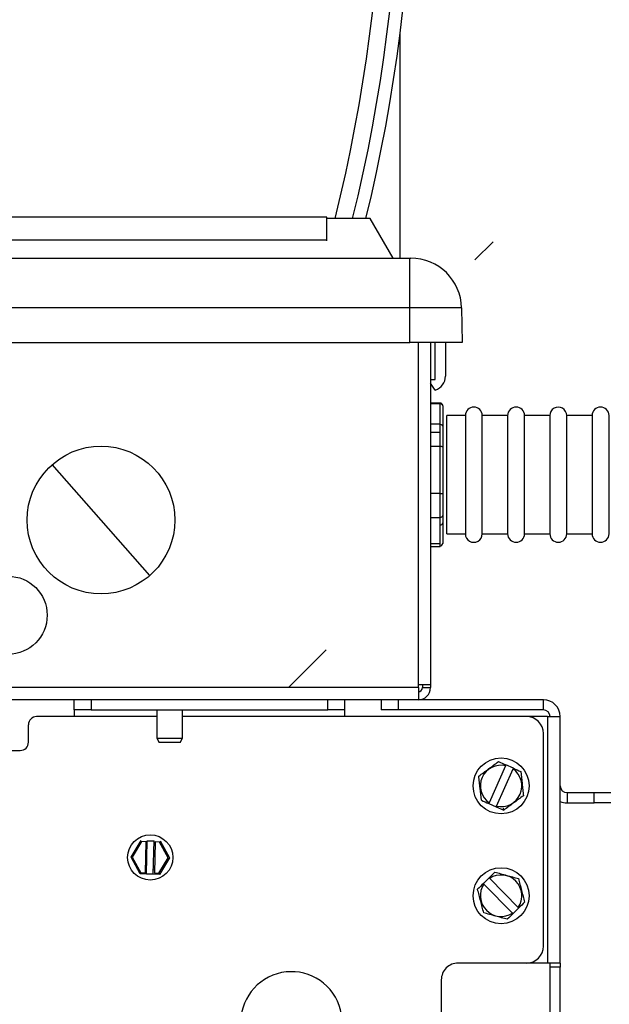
# Model space of a CAD drawing. Header units: inches. Extents: x 170 to 284, y 215 to 248.
# Tile 330 of 656: x 186.768 to 186.916, y 244.038 to 244.285. Entities that reach past the tile are written whole.
import ezdxf

# ---------------------------------------------------------------- set-up
doc = ezdxf.new("R2010")
doc.units = ezdxf.units.IN
doc.header["$LTSCALE"] = 0.25
doc.header["$MEASUREMENT"] = 0
doc.layers.add('ANNOTATIONS', color=1, linetype='Continuous')
doc.layers.add('LH BENCH MOUNT', color=7, linetype='Continuous')
doc.styles.add('ARIAL', font='arial.ttf', dxfattribs={"height": 0.09375})
doc.dimstyles.new('STANDARD$0', dxfattribs={"dimtxt": 0.09375, "dimasz": 0.09375, "dimexe": 0.03125, "dimexo": 0.046875, "dimgap": 0.09, "dimtad": 0, "dimtih": 1, "dimtoh": 1, "dimdec": 4, "dimzin": 0, "dimdsep": 46, "dimtxsty": 'ARIAL', "dimcen": 0.09, "dimadec": 0, "dimazin": 0, "dimtfac": 1, "dimtdec": 4, "dimtofl": 0, "dimtmove": 0, "dimatfit": 1, "dimfxl": 1, "dimtolj": 1, "dimtzin": 0, "dimarcsym": 0})

# ---------------------------------------------------------------- blocks, each defined once
blk = doc.blocks.new('*D18')
at = {"layer": 'ANNOTATIONS', "color": 0, "lineweight": -2, "transparency": 16777216}
for p, q in [((185.9644948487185, 245.1675370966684), (185.9644948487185, 245.9014140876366)), ((187.3643717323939, 244.0675010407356), (187.3643717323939, 245.9014140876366)), ((186.0582448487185, 245.8701640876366), (186.3541591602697, 245.8701640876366)), ((187.2706217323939, 245.8701640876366), (186.9747074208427, 245.8701640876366))]:
    blk.add_line(p, q, dxfattribs=at)
at = {"layer": 'ANNOTATIONS', "color": 0, "transparency": 16777216}
for points in [[(186.0582448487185, 245.8857890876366), (186.0582448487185, 245.8545390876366), (185.9644948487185, 245.8701640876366)], [(187.2706217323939, 245.8857890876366), (187.2706217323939, 245.8545390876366), (187.3643717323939, 245.8701640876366)]]:
    blk.add_solid(points, dxfattribs=at)
at = {"layer": 'defpoints', "color": 0, "transparency": 16777216}
for p in [(187.3643717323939, 245.8701640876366), (185.9644948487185, 245.1206620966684), (187.3643717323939, 244.0206260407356)]:
    blk.add_point(p, dxfattribs=at)
at = {"layer": 'ANNOTATIONS', "color": 0, "transparency": 16777216, "insert": (186.6644332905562, 245.8701640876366), "char_height": 0.09375, "attachment_point": 5, "style": 'ARIAL'}
blk.add_mtext('\\A1;DIM "A"', dxfattribs=at)
blk = doc.blocks.new('*D21')
at = {"layer": 'ANNOTATIONS', "color": 0, "lineweight": -2, "transparency": 16777216}
for p, q in [((186.9101974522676, 244.747824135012), (188.244724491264, 244.747824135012)), ((188.213474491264, 244.654074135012), (188.213474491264, 242.3921205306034)), ((188.213474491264, 239.695306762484), (188.213474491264, 241.9572603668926)), ((187.7483049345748, 239.601556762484), (188.244724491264, 239.601556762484))]:
    blk.add_line(p, q, dxfattribs=at)
at = {"layer": 'ANNOTATIONS', "color": 0, "transparency": 16777216}
for points in [[(188.197849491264, 244.654074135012), (188.229099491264, 244.654074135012), (188.213474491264, 244.747824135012)], [(188.197849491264, 239.695306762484), (188.229099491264, 239.695306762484), (188.213474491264, 239.601556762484)]]:
    blk.add_solid(points, dxfattribs=at)
at = {"layer": 'defpoints', "color": 0, "transparency": 16777216}
for p in [(186.8633224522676, 244.747824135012), (187.7014299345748, 239.601556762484), (188.213474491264, 239.601556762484)]:
    blk.add_point(p, dxfattribs=at)
at = {"layer": 'ANNOTATIONS', "color": 0, "transparency": 16777216, "insert": (188.2134744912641, 242.1746904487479), "char_height": 0.09375, "attachment_point": 5, "style": 'ARIAL'}
blk.add_mtext('\\A1;TOTAL\\PHEIGHT', dxfattribs=at)

msp = doc.modelspace()

# ---------------------------------------------------------------- hatches: boundary and pattern name
at = {"layer": 'LH BENCH MOUNT'}
h = msp.add_hatch(dxfattribs=at)
h.set_pattern_fill('ANSI31', color=256, scale=0.34241245, angle=2.8e-322, style=0)
h.set_pattern_definition([(45, (176.1263761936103, 238.0091787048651), (-0.03026527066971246, 0.03026527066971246), [])])
edge = h.paths.add_edge_path(flags=0)
edge.add_arc((186.41301658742, 243.9014011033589), 0.021400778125, 89.9999999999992, 390.52248781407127, ccw=False)
edge.add_line((186.41301658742, 243.9228018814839), (186.485779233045, 243.9228018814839))
edge.add_arc((186.485779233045, 244.3336968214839), 0.4108949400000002, 270, 450.0000000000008)
edge.add_line((186.485779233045, 244.7445917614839), (186.00212164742, 244.7445917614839))
edge.add_arc((186.00212164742, 244.7488719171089), 0.004280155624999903, 180.0000000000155, 269.9999999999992, ccw=False)
edge.add_line((185.997841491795, 244.7488719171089), (185.997841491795, 244.7916734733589))
edge.add_arc((186.00212164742, 244.7916734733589), 0.004280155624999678, 360, 540, ccw=False)
edge.add_line((186.006401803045, 244.7916734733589), (186.006401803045, 244.7488719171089))
edge.add_line((186.006401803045, 244.7488719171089), (186.003169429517, 244.7488719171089))
edge.add_line((186.003169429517, 244.7488719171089), (186.003169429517, 244.7916734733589))
edge.add_arc((186.00212164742, 244.7916734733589), 0.001047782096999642, 360, 540.0000000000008)
edge.add_line((186.001073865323, 244.7916734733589), (186.001073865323, 244.7488719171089))
edge.add_arc((186.00212164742, 244.7488719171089), 0.001047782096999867, 180, 270)
edge.add_line((186.00212164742, 244.7478241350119), (186.485779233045, 244.7478241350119))
edge.add_arc((186.485779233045, 244.3336968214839), 0.4141273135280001, 269.9999999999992, 450, ccw=False)
edge.add_line((186.485779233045, 243.9195695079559), (186.41301658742, 243.9195695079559))
edge.add_arc((186.41301658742, 243.9014011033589), 0.018168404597, 450.0000000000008, 750.5224878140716)
edge.add_arc((186.4277648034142, 243.9100962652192), 0.001047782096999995, 390.5224878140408, 495.0000000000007)
edge.add_line((186.4270239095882, 243.9108371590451), (186.4183287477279, 243.9021419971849))
edge.add_line((186.4183287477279, 243.9021419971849), (186.4160431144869, 243.9044276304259))
edge.add_line((186.4160431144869, 243.9044276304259), (186.4247382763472, 243.9131227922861))
edge.add_arc((186.4277648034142, 243.9100962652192), 0.004280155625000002, 390.522487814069, 495.0000000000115, ccw=False)

# ---------------------------------------------------------------- linework, layer by layer
for p, q in [((186.8633224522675, 244.22554726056), (186.8633224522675, 244.2820559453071)), ((186.8449646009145, 244.2357875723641), (186.7517155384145, 244.2357875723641)), ((186.8449646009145, 244.2300998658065), (186.8449646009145, 244.2357875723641)), ((186.8558244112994, 244.2354626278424), (186.8449646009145, 244.2354626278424)), ((186.8615490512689, 244.22554726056), (186.8558244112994, 244.2354626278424)), ((186.7517155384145, 244.2300998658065), (186.8449646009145, 244.2300998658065)), ((186.8449646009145, 244.229918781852), (186.8449646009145, 244.2300998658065)), ((186.6559176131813, 244.22554726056), (186.8657876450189, 244.22554726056)), ((186.8657876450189, 244.2130534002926), (186.8657876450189, 244.22554726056)), ((186.8657876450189, 244.22554726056), (186.8660076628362, 244.22554726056)), ((186.8657876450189, 244.2130534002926), (186.6581339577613, 244.2130534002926)), ((186.8657876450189, 244.2043542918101), (186.8657876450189, 244.2130534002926)), ((186.8787215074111, 244.2130534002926), (186.8657876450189, 244.2130534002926)), ((186.8787215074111, 244.2130534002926), (186.8788733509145, 244.2043542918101)), ((186.658159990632, 244.2043542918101), (186.8657876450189, 244.2043542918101)), ((186.8788733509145, 244.2043542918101), (186.8657876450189, 244.2043542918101)), ((186.8679069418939, 244.1177926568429), (186.8679069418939, 244.2043542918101)), ((186.8709519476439, 244.2043542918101), (186.8709519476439, 244.1184708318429)), ((186.872138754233, 244.1951046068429), (186.872138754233, 244.2043542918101)), ((186.8746819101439, 244.2043542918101), (186.8746819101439, 244.1959546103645)), ((186.8709519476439, 244.1951046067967), (186.872138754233, 244.1951046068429)), ((186.8721515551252, 244.1924228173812), (186.8709519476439, 244.1941360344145)), ((186.8733255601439, 244.1891773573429), (186.8709519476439, 244.1891773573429)), ((186.8709519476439, 244.1890613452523), (186.8733255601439, 244.1890613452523)), ((186.8733255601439, 244.1890613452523), (186.8733255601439, 244.1891773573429)), ((186.8733255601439, 244.1838571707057), (186.8733255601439, 244.1890613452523)), ((186.8740037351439, 244.1884991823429), (186.8740037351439, 244.188479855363)), ((186.8740037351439, 244.1884001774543), (186.8740037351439, 244.1832980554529)), ((186.8733255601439, 244.1838571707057), (186.8709519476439, 244.1838571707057)), ((186.8733255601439, 244.1783679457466), (186.8733255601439, 244.1838571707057)), ((186.8796834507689, 244.1860407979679), (186.8750209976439, 244.1860407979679)), ((186.8750209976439, 244.1699127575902), (186.8750209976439, 244.1860407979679)), ((186.8796834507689, 244.1860407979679), (186.8796834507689, 244.1563706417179)), ((186.8902799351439, 244.1860407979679), (186.8839220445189, 244.1860407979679)), ((186.8839220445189, 244.1699127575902), (186.8839220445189, 244.1860407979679)), ((186.8902799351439, 244.1860407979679), (186.8902799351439, 244.1563706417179)), ((186.9008764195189, 244.1860407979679), (186.8945185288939, 244.1860407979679)), ((186.8945185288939, 244.1699127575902), (186.8945185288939, 244.1860407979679)), ((186.9008764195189, 244.1860407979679), (186.9008764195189, 244.1563706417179)), ((186.9114729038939, 244.1860407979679), (186.9051150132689, 244.1860407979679)), ((186.9051150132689, 244.1699127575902), (186.9051150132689, 244.1860407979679)), ((186.9114729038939, 244.1860407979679), (186.9114729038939, 244.1563706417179)), ((186.9157114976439, 244.1699127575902), (186.9157114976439, 244.1860407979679)), ((186.8709519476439, 244.1818991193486), (186.8733255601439, 244.1818991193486)), ((186.8740037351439, 244.1832980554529), (186.8740037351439, 244.1782026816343)), ((186.8709519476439, 244.1783679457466), (186.8733255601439, 244.1783679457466)), ((186.8733255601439, 244.1664774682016), (186.8733255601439, 244.1783679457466)), ((186.8740037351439, 244.1782026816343), (186.8740037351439, 244.1665453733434)), ((186.7882993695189, 244.1598395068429), (186.7760511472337, 244.1737457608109)), ((186.8750209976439, 244.1563706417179), (186.8750209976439, 244.1699127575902)), ((186.8839220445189, 244.1563706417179), (186.8839220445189, 244.1699127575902)), ((186.8945185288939, 244.1563706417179), (186.8945185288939, 244.1699127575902)), ((186.9051150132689, 244.1563706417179), (186.9051150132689, 244.1699127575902)), ((186.9157114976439, 244.1563706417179), (186.9157114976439, 244.1699127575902)), ((186.8733255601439, 244.1664774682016), (186.8709519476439, 244.1664774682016)), ((186.8733255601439, 244.1605123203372), (186.8733255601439, 244.1664774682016)), ((186.8740037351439, 244.1665453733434), (186.8740037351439, 244.1610082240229)), ((186.8005475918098, 244.14593325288), (186.7882993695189, 244.1598395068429)), ((186.8709519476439, 244.1605123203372), (186.8733255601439, 244.1605123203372)), ((186.8733255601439, 244.1538260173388), (186.8733255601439, 244.1605123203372)), ((186.8740037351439, 244.1610082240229), (186.8740037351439, 244.1544530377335)), ((186.8740037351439, 244.1544530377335), (186.8740037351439, 244.1539122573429)), ((186.8750209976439, 244.1563706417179), (186.8796834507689, 244.1563706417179)), ((186.8839220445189, 244.1563706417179), (186.8902799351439, 244.1563706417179)), ((186.8945185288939, 244.1563706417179), (186.9008764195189, 244.1563706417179)), ((186.9051150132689, 244.1563706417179), (186.9114729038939, 244.1563706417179)), ((186.8733255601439, 244.1538260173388), (186.8709519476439, 244.1538260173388)), ((186.8709519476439, 244.1532340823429), (186.8733255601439, 244.1532340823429)), ((186.8733255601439, 244.1532340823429), (186.8733255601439, 244.1538260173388)), ((186.8679069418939, 244.1177926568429), (186.6952038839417, 244.1177926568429)), ((186.8709519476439, 244.1184708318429), (186.8679069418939, 244.1184708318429)), ((186.8679069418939, 244.1177926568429), (186.8679069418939, 244.1147476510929)), ((186.8689242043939, 244.1184708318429), (186.8689242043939, 244.1177926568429)), ((186.8689242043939, 244.1177926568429), (186.8709519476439, 244.1177926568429)), ((186.8709519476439, 244.1184708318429), (186.8709519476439, 244.1177926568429)), ((186.8679069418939, 244.1147476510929), (186.6955227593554, 244.1147476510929)), ((186.7815820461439, 244.1122044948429), (186.7815820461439, 244.1147476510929)), ((186.7858206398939, 244.1147476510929), (186.7858206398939, 244.1122044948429)), ((186.8451609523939, 244.1122044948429), (186.8451609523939, 244.1147476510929)), ((186.8493995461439, 244.1147476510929), (186.8493995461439, 244.1122044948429)), ((186.8585549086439, 244.1147476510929), (186.8585549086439, 244.1122044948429)), ((186.8627935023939, 244.1147476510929), (186.8627935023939, 244.1122044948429)), ((186.8992454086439, 244.1147476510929), (186.8679069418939, 244.1147476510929)), ((186.8992454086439, 244.1122044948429), (186.8992454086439, 244.1147476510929)), ((186.7858206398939, 244.1122044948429), (186.7815820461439, 244.1122044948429)), ((186.7815820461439, 244.1122044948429), (186.7815820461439, 244.1105090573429)), ((186.7858206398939, 244.1122044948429), (186.8451609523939, 244.1122044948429)), ((186.8023342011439, 244.1122044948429), (186.8023342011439, 244.1050768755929)), ((186.8087768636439, 244.1050768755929), (186.8087768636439, 244.1122044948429)), ((186.8493995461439, 244.1122044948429), (186.8451609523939, 244.1122044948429)), ((186.8493995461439, 244.1122044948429), (186.8493995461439, 244.1105090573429)), ((186.8627935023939, 244.1122044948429), (186.8585549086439, 244.1122044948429)), ((186.8992454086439, 244.1122044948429), (186.8627935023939, 244.1122044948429)), ((186.7815820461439, 244.1105090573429), (186.7721215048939, 244.1105090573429)), ((186.8023342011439, 244.1105090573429), (186.7815820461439, 244.1105090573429)), ((186.8493995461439, 244.1105090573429), (186.8087768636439, 244.1105090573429)), ((186.8950068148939, 244.1105090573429), (186.8493995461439, 244.1105090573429)), ((186.9002626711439, 244.1105090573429), (186.8950068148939, 244.1105090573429)), ((186.9002626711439, 244.1105090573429), (186.9002626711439, 244.0486934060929)), ((186.9002626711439, 244.1105090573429), (186.9034840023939, 244.1105090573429)), ((186.9034840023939, 244.0486934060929), (186.9034840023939, 244.1105090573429)), ((186.7700869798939, 244.1040663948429), (186.7700869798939, 244.1084745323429)), ((186.8023342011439, 244.1050768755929), (186.8029215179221, 244.1040596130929)), ((186.8023342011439, 244.1050768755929), (186.8055555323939, 244.1050768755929)), ((186.8055555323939, 244.1050768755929), (186.8087768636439, 244.1050768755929)), ((186.8081895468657, 244.1040596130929), (186.8087768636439, 244.1050768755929)), ((186.8992454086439, 244.0529319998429), (186.8992454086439, 244.1062704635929)), ((186.8055555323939, 244.1040596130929), (186.8029215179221, 244.1040596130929)), ((186.8081895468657, 244.1040596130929), (186.8055555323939, 244.1040596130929)), ((186.7551671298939, 244.1020318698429), (186.7680524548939, 244.1020318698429)), ((186.8897830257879, 244.0982080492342), (186.8856542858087, 244.088876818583)), ((186.8875148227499, 244.0880535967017), (186.8916435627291, 244.0973848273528)), ((186.8917229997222, 244.0975643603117), (186.889862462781, 244.098387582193)), ((186.8916435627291, 244.0973848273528), (186.8917229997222, 244.0975643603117)), ((186.9051794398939, 244.0914353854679), (186.9119611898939, 244.0914353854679)), ((186.9051794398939, 244.0914353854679), (186.9051794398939, 244.0888922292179)), ((186.9119611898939, 244.0888922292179), (186.9119611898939, 244.0914353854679)), ((186.9119611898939, 244.0914353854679), (186.9161997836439, 244.0914353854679)), ((186.8855748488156, 244.0886972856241), (186.8874353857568, 244.0878740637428)), ((186.8874353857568, 244.0878740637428), (186.8875148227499, 244.0880535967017)), ((186.8874353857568, 244.0878740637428), (186.8893024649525, 244.0870479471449)), ((186.8891945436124, 244.0875738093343), (186.8891377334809, 244.0871208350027)), ((186.9051794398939, 244.0888922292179), (186.9119611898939, 244.0888922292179)), ((186.9161997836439, 244.0888922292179), (186.9119611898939, 244.0888922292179)), ((186.795826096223, 244.0752833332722), (186.7983343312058, 244.0794175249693)), ((186.7984850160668, 244.0791429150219), (186.7961392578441, 244.0752765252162)), ((186.7996354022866, 244.0791179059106), (186.7984850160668, 244.0791429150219)), ((186.7994651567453, 244.0712868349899), (186.7996354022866, 244.0791179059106)), ((186.7998890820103, 244.0783058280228), (186.7996160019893, 244.0782255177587)), ((186.7997304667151, 244.0710097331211), (186.7999125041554, 244.0793832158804)), ((186.7999125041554, 244.0793832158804), (186.8015905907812, 244.079346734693)), ((186.801408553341, 244.0709732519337), (186.8015905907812, 244.079346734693)), ((186.8018365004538, 244.0781772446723), (186.8015671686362, 244.0782693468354)), ((186.8018559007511, 244.0790696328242), (186.8016856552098, 244.0712385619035)), ((186.8030062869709, 244.0790446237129), (186.8018559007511, 244.0790696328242)), ((186.8051817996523, 244.075079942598), (186.8030062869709, 244.0790446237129)), ((186.8031687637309, 244.0793124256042), (186.8054949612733, 244.075073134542)), ((186.7981522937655, 244.07104404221), (186.795826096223, 244.0752833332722)), ((186.7961392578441, 244.0752765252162), (186.7983147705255, 244.0713118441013)), ((186.8028360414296, 244.0712135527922), (186.8051817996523, 244.075079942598)), ((186.8054949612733, 244.075073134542), (186.8029867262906, 244.0709389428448)), ((186.7997304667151, 244.0710097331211), (186.7981522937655, 244.07104404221)), ((186.7983147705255, 244.0713118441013), (186.7994651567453, 244.0712868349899)), ((186.7994845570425, 244.0721792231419), (186.7997538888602, 244.0720871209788)), ((186.801408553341, 244.0709732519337), (186.7997304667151, 244.0710097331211)), ((186.8029867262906, 244.0709389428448), (186.801408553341, 244.0709732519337)), ((186.801431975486, 244.0720506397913), (186.8017050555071, 244.0721309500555)), ((186.8016856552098, 244.0712385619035), (186.8028360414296, 244.0712135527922)), ((186.8856533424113, 244.0700669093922), (186.8842046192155, 244.0686384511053)), ((186.8843424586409, 244.0684986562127), (186.8915066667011, 244.0612328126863)), ((186.892955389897, 244.0626612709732), (186.8857911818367, 244.0699271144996)), ((186.8916445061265, 244.0610930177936), (186.8930932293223, 244.0625214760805)), ((186.8950068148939, 244.0486934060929), (186.8778828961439, 244.0486934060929)), ((186.9002626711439, 244.0486934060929), (186.8950068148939, 244.0486934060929)), ((186.9034840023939, 244.0486934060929), (186.9002626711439, 244.0486934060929)), ((186.9009408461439, 244.0476761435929), (186.9009408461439, 244.0486934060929)), ((186.9034840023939, 244.0486934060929), (186.9034840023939, 244.0476761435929)), ((186.9009408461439, 243.9825035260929), (186.9009408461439, 244.0476761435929)), ((186.9034840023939, 244.0476761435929), (186.9009408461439, 244.0476761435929)), ((186.9034840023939, 243.9970290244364), (186.9034840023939, 244.0476761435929)), ((186.8736443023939, 244.0444548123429), (186.8736443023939, 244.0123017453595))]:
    msp.add_line(p, q, dxfattribs=at)
for centre, radius in [((186.7882993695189, 244.1598395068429), 0.01853113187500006), ((186.7649871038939, 244.1359406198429), 0.009799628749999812), ((186.8886489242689, 244.0931308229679), 0.007019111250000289), ((186.8006605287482, 244.0751782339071), 0.005679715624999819), ((186.8886489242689, 244.0655799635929), 0.007019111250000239)]:
    msp.add_circle(centre, radius, dxfattribs=at)
for centre, radius, start, end in [((186.4524275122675, 244.3336968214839), 0.4141273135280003, 346.2782041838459, 90), ((186.4524275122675, 244.3336968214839), 0.4108949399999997, 346.1681212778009, 90), ((186.4524275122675, 244.3336968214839), 0.406614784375, 346.0195789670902, 90), ((186.8660076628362, 244.21283147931), 0.01271578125, 1.000000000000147, 90.00000000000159), ((186.8709519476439, 244.1959546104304), 0.003729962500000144, 288.7605498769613, 359.9999989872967), ((186.8733255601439, 244.1884991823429), 0.0006781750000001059, 2.116977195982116e-11, 90), ((186.8818027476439, 244.1860407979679), 0.002119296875, 0, 180), ((186.8923992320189, 244.1860407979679), 0.002119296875, 0, 180), ((186.9029957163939, 244.1860407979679), 0.002119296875, 359.9999999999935, 180.0000000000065), ((186.9135922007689, 244.1860407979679), 0.002119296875, 0, 180), ((186.8818027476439, 244.1563706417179), 0.002119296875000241, 179.9999999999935, 6.513775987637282e-12), ((186.8923992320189, 244.1563706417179), 0.002119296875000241, 180, 0), ((186.9029957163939, 244.1563706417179), 0.002119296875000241, 180, 0), ((186.9135922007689, 244.1563706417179), 0.002119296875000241, 180, 0), ((186.8679069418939, 244.1177926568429), 0.003045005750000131, 270, 0), ((186.8679069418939, 244.1177926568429), 0.001017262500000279, 270.0000000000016, 0), ((186.8992454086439, 244.1105090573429), 0.004238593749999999, 0, 90), ((186.8992454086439, 244.1105090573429), 0.001695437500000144, 0, 90), ((186.7721215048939, 244.1084745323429), 0.002034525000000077, 90, 180), ((186.8950068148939, 244.1062704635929), 0.004238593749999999, 0, 90), ((186.7680524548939, 244.1040663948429), 0.002034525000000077, 270.0000000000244, 0), ((186.8886489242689, 244.0931308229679), 0.005202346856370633, 77.40852345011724, 234.85608115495), ((186.8886489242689, 244.0931308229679), 0.005202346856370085, 257.4085234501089, 54.8560811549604), ((186.9051794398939, 244.0931308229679), 0.001695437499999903, 180, 270), ((186.9051794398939, 244.0931308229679), 0.00423859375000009, 246.4218215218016, 270), ((186.8886489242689, 244.0655799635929), 0.005202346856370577, 325.872675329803, 123.3202330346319), ((186.8886489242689, 244.0655799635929), 0.005202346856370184, 145.8726753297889, 303.3202330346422), ((186.8950068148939, 244.0529319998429), 0.00423859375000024, 270, 0), ((186.8778828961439, 244.0444548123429), 0.004238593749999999, 89.99999999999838, 180), ((186.8360802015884, 244.0338040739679), 0.01271578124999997, 226.5909378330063, 193.4090621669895)]:
    msp.add_arc(centre, radius, start, end, dxfattribs=at)
for points, knots in [([(186.8733255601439, 244.1890613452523), (186.8735060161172, 244.1890613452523), (186.8736821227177, 244.1889884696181), (186.873931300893, 244.1887439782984), (186.8740037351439, 244.1885711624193), (186.8740037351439, 244.1884001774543)], [0, 0, 0, 0, 0.5, 0.5, 1, 1, 1, 1]), ([(186.8733255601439, 244.1838571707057), (186.8735060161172, 244.1838571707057), (186.8736821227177, 244.183795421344), (186.873931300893, 244.1835885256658), (186.8740037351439, 244.1834424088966), (186.8740037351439, 244.1832980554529)], [0, 0, 0, 0, 0.5, 0.5, 1, 1, 1, 1]), ([(186.8733255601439, 244.1783679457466), (186.8735060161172, 244.1783679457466), (186.8736821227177, 244.1783498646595), (186.873931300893, 244.1782889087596), (186.8740037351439, 244.1782456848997), (186.8740037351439, 244.1782026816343)], [0, 0, 0, 0, 0.5, 0.5, 1, 1, 1, 1]), ([(186.8733255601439, 244.1664774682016), (186.8735060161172, 244.1664774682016), (186.8736821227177, 244.1664848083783), (186.873931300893, 244.1665097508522), (186.8740037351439, 244.1665275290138), (186.8740037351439, 244.1665453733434)], [0, 0, 0, 0, 0.5, 0.5, 1, 1, 1, 1]), ([(186.8733255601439, 244.1605123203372), (186.8735060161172, 244.1605123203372), (186.8736821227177, 244.1605671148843), (186.873931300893, 244.160750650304), (186.8740037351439, 244.1608802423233), (186.8740037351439, 244.1610082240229)], [0, 0, 0, 0, 0.5, 0.5, 1, 1, 1, 1]), ([(186.8733255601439, 244.1585542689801), (186.8735060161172, 244.1585542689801), (186.8736821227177, 244.1586160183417), (186.873931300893, 244.15882291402), (186.8740037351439, 244.1589690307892), (186.8740037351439, 244.1591133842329)], [0, 0, 0, 0, 0.5, 0.5, 1, 1, 1, 1]), ([(186.8733255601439, 244.1533500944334), (186.8735060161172, 244.1533500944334), (186.8736821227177, 244.1534229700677), (186.873931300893, 244.1536674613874), (186.8740037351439, 244.1538402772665), (186.8740037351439, 244.1540112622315)], [0, 0, 0, 0, 0.5, 0.5, 1, 1, 1, 1]), ([(186.8830542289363, 244.095606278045), (186.8838622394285, 244.0961961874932), (186.8846815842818, 244.0967943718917), (186.8859402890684, 244.0977133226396), (186.886359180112, 244.0980191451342), (186.8871833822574, 244.0986208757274), (186.8875909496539, 244.0989184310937), (186.8879953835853, 244.0992136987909)], [0, 0, 0, 0, 0.5000000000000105, 0.5000000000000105, 0.7500000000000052, 0.7500000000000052, 1, 1, 1, 1]), ([(186.8837077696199, 244.089523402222), (186.8836008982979, 244.0905181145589), (186.8834925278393, 244.0915267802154), (186.8833260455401, 244.0930763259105), (186.8832706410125, 244.093592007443), (186.8831616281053, 244.0946066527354), (186.8831077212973, 244.0951083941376), (186.8830542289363, 244.095606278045)], [0, 0, 0, 0, 0.4999999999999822, 0.4999999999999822, 0.7499999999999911, 0.7499999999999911, 1, 1, 1, 1]), ([(186.8935900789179, 244.0967382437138), (186.8936969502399, 244.0957435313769), (186.8938053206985, 244.0947348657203), (186.8939718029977, 244.0931853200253), (186.8940272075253, 244.0926696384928), (186.8941362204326, 244.0916549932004), (186.8941901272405, 244.0911532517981), (186.8942436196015, 244.0906553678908)], [0, 0, 0, 0, 0.5000000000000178, 0.5000000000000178, 0.7500000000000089, 0.7500000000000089, 1, 1, 1, 1]), ([(186.8942436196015, 244.0906553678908), (186.8934356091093, 244.0900654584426), (186.8926162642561, 244.0894672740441), (186.8913575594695, 244.0885483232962), (186.8909386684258, 244.0882425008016), (186.8901144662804, 244.0876407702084), (186.889706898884, 244.0873432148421), (186.8893024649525, 244.0870479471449)], [0, 0, 0, 0, 0.499999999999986, 0.499999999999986, 0.749999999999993, 0.749999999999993, 1, 1, 1, 1]), ([(186.8871071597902, 244.0715003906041), (186.8880716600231, 244.0712346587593), (186.8890496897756, 244.070965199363), (186.890552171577, 244.0705512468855), (186.8910521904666, 244.0704134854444), (186.8920360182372, 244.0701424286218), (186.8925225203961, 244.0700083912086), (186.8930052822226, 244.0698753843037)], [0, 0, 0, 0, 0.4999999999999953, 0.4999999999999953, 0.7499999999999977, 0.7499999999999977, 1, 1, 1, 1]), ([(186.8930052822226, 244.0698753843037), (186.8932574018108, 244.0689072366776), (186.8935130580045, 244.0679255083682), (186.8939058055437, 244.0664173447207), (186.8940365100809, 244.0659154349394), (186.894293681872, 244.0649278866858), (186.8944208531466, 244.0644395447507), (186.8945470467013, 244.0639549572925)], [0, 0, 0, 0, 0.5000000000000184, 0.5000000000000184, 0.7500000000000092, 0.7500000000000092, 1, 1, 1, 1]), ([(186.8842925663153, 244.0612845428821), (186.8840404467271, 244.0622526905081), (186.8837847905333, 244.0632344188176), (186.8833920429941, 244.0647425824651), (186.8832613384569, 244.0652444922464), (186.8830041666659, 244.0662320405), (186.8828769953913, 244.0667203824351), (186.8827508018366, 244.0672049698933)], [0, 0, 0, 0, 0.4999999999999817, 0.4999999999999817, 0.7499999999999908, 0.7499999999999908, 1, 1, 1, 1]), ([(186.8901906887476, 244.0596595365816), (186.8892261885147, 244.0599252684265), (186.8882481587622, 244.0601947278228), (186.8867456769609, 244.0606086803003), (186.8862456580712, 244.0607464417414), (186.8852618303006, 244.061017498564), (186.8847753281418, 244.0611515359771), (186.8842925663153, 244.0612845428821)], [0, 0, 0, 0, 0.5, 0.5, 0.75, 0.75, 1, 1, 1, 1])]:
    msp.add_open_spline(points, degree=3, knots=knots, dxfattribs=at)
for points in [[(186.8879953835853, 244.0992136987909), (186.888606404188, 244.0989433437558), (186.8892340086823, 244.0986656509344), (186.889862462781, 244.098387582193)], [(186.8897830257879, 244.0982080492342), (186.8898095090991, 244.0982679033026), (186.8898359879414, 244.0983277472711), (186.889862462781, 244.098387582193)], [(186.8917229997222, 244.0975643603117), (186.8923602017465, 244.0972824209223), (186.892980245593, 244.0970080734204), (186.8935900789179, 244.0967382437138)], [(186.8837077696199, 244.089523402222), (186.8843187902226, 244.0892530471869), (186.8849463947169, 244.0889753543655), (186.8855748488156, 244.0886972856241)], [(186.8855748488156, 244.0886972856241), (186.8856013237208, 244.0887571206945), (186.8856278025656, 244.0888169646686), (186.8856542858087, 244.088876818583)], [(186.8871071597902, 244.0715003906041), (186.8866313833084, 244.0710312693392), (186.8861426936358, 244.0705494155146), (186.8856533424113, 244.0700669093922)], [(186.8856533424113, 244.0700669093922), (186.8856992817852, 244.0700203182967), (186.885745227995, 244.0699737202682), (186.8857911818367, 244.0699271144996)], [(186.8842046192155, 244.0686384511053), (186.8837084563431, 244.068149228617), (186.8832256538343, 244.067673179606), (186.8827508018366, 244.0672049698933)], [(186.8843424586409, 244.0684986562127), (186.8842965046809, 244.0685452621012), (186.8842505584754, 244.0685918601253), (186.8842046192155, 244.0686384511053)], [(186.892955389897, 244.0626612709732), (186.8930013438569, 244.0626146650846), (186.8930472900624, 244.0625680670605), (186.8930932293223, 244.0625214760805)], [(186.8945470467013, 244.0639549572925), (186.8940712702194, 244.0634858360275), (186.8935825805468, 244.063003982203), (186.8930932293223, 244.0625214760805)], [(186.8916445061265, 244.0610930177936), (186.8911483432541, 244.0606037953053), (186.8906655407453, 244.0601277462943), (186.8901906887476, 244.0596595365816)], [(186.8916445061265, 244.0610930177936), (186.8915985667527, 244.0611396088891), (186.8915526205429, 244.0611862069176), (186.8915066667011, 244.0612328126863)]]:
    msp.add_open_spline(points, degree=3, dxfattribs=at)

# ---------------------------------------------------------------- dimensions: what is measured, and where the dimension line sits
at = {"layer": 'ANNOTATIONS'}
dim = msp.add_linear_dim(base=(187.3643717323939, 245.8701640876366), p1=(185.9644948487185, 245.1206620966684), p2=(187.3643717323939, 244.0206260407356), text='DIM "A"', dimstyle='STANDARD$0', dxfattribs=at)
dim.commit()
dim.dimension.update_dxf_attribs({"geometry": '*D18', "text_midpoint": (186.6644332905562, 245.8701640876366)})
dim = msp.add_linear_dim(base=(188.213474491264, 239.601556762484), p1=(186.8633224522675, 244.7478241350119), p2=(187.7014299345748, 239.6015567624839), angle=90, text='TOTAL\\PHEIGHT', dimstyle='STANDARD$0', dxfattribs=at)
dim.commit()
dim.dimension.update_dxf_attribs({"geometry": '*D21', "text_midpoint": (188.2134744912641, 242.1746904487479)})

doc.saveas('drawing.dxf')
